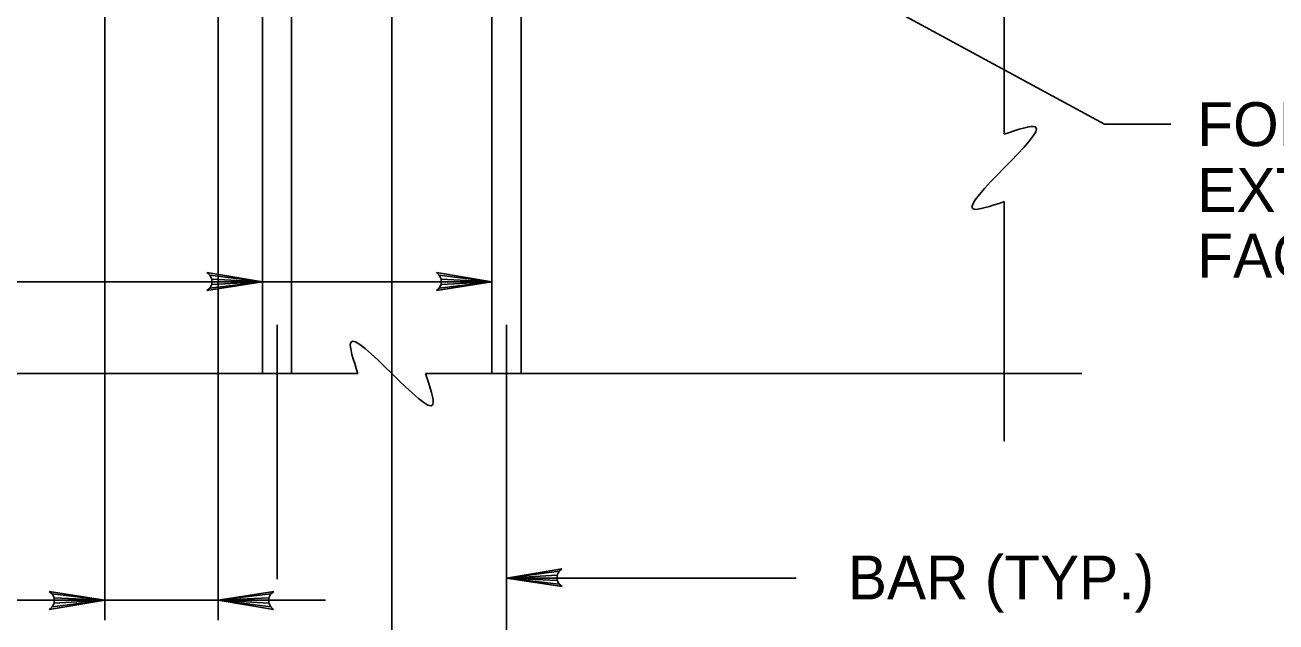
# Model space of a CAD drawing. Extents: x 641328 to 643024, y 298283 to 300065.
# Drawn here: x 641766.1 to 641851.7, y 298953.8 to 298994.6 of the extents above; entities that cross this region are included whole.
import ezdxf

# ---------------------------------------------------------------- set-up
doc = ezdxf.new("R2010")
doc.units = 0
doc.layers.add('2', color=7, linetype='Continuous')

msp = doc.modelspace()

# ---------------------------------------------------------------- linework, layer by layer
at = {"layer": '2'}
for p, q in [((641791.205, 299067.66), (641791.205, 298931.761)), ((641782.354, 298970.753), (641782.354, 299026.087)), ((641784.354, 298970.753), (641784.354, 299026.087)), ((641798.056, 298970.753), (641798.056, 299026.087)), ((641800.056, 298970.753), (641800.056, 299026.087)), ((641833.115, 299009.773), (641833.115, 298987.136)), ((641779.322, 299003.472), (641779.322, 298953.873)), ((641771.565, 299001.29), (641771.565, 298953.873)), ((641833.115, 298982.511), (641833.115, 298966.119)), ((641782.354, 298977.018), (641778.56, 298977.653)), ((641778.56, 298977.653), (641778.756, 298977.476)), ((641778.883, 298977.214), (641778.756, 298977.476)), ((641778.756, 298977.476), (641782.354, 298977.018)), ((641798.056, 298977.018), (641794.261, 298977.653)), ((641794.261, 298977.653), (641794.457, 298977.476)), ((641794.585, 298977.214), (641794.457, 298977.476)), ((641794.457, 298977.476), (641798.056, 298977.018)), ((641782.354, 298977.018), (641740.809, 298977.018)), ((641778.552, 298976.428), (641782.354, 298977.018)), ((641778.745, 298976.588), (641778.552, 298976.428)), ((641782.354, 298977.018), (641778.745, 298976.588)), ((641778.745, 298976.588), (641778.881, 298976.853)), ((641778.881, 298976.853), (641778.883, 298977.214)), ((641778.881, 298976.853), (641782.354, 298977.018)), ((641782.354, 298977.018), (641778.882, 298977.034)), ((641782.354, 298977.018), (641778.883, 298977.214)), ((641798.056, 298977.018), (641782.354, 298977.018)), ((641794.254, 298976.428), (641798.056, 298977.018)), ((641794.446, 298976.588), (641794.254, 298976.428)), ((641798.056, 298977.018), (641794.446, 298976.588)), ((641794.446, 298976.588), (641794.582, 298976.853)), ((641794.582, 298976.853), (641794.585, 298977.214)), ((641794.582, 298976.853), (641798.056, 298977.018)), ((641798.056, 298977.018), (641794.583, 298977.034)), ((641798.056, 298977.018), (641794.585, 298977.214)), ((641783.354, 298974.074), (641783.354, 298956.68)), ((641799.056, 298974.074), (641799.056, 298939.449)), ((641788.893, 298970.753), (641743.996, 298970.753)), ((641838.414, 298970.753), (641793.517, 298970.753)), ((641799.056, 298956.762), (641802.85, 298957.396)), ((641802.654, 298957.22), (641799.056, 298956.762)), ((641799.056, 298956.762), (641802.527, 298956.958)), ((641799.056, 298956.762), (641802.528, 298956.777)), ((641802.527, 298956.958), (641802.654, 298957.22)), ((641802.529, 298956.596), (641802.527, 298956.958)), ((641802.85, 298957.396), (641802.654, 298957.22)), ((641799.056, 298956.762), (641818.865, 298956.762)), ((641802.529, 298956.596), (641799.056, 298956.762)), ((641799.056, 298956.762), (641802.665, 298956.331)), ((641802.858, 298956.171), (641799.056, 298956.762)), ((641802.665, 298956.331), (641802.529, 298956.596)), ((641802.665, 298956.331), (641802.858, 298956.171)), ((641735.248, 298955.248), (641786.677, 298955.248)), ((641767.956, 298955.679), (641767.763, 298955.838)), ((641767.763, 298955.838), (641771.565, 298955.248)), ((641771.565, 298955.248), (641767.771, 298954.614)), ((641767.956, 298955.679), (641768.092, 298955.414)), ((641771.565, 298955.248), (641767.956, 298955.679)), ((641767.967, 298954.79), (641771.565, 298955.248)), ((641768.092, 298955.414), (641771.565, 298955.248)), ((641768.092, 298955.414), (641768.094, 298955.052)), ((641771.565, 298955.248), (641768.093, 298955.233)), ((641771.565, 298955.248), (641768.094, 298955.052)), ((641783.124, 298955.838), (641779.322, 298955.248)), ((641779.322, 298955.248), (641782.931, 298955.679)), ((641782.795, 298955.414), (641779.322, 298955.248)), ((641779.322, 298955.248), (641782.793, 298955.052)), ((641782.92, 298954.79), (641779.322, 298955.248)), ((641779.322, 298955.248), (641783.116, 298954.614)), ((641779.322, 298955.248), (641782.794, 298955.233)), ((641782.795, 298955.414), (641782.793, 298955.052)), ((641782.931, 298955.679), (641782.795, 298955.414)), ((641782.931, 298955.679), (641783.124, 298955.838)), ((641767.771, 298954.614), (641767.967, 298954.79)), ((641768.094, 298955.052), (641767.967, 298954.79)), ((641782.793, 298955.052), (641782.92, 298954.79)), ((641783.116, 298954.614), (641782.92, 298954.79))]:
    msp.add_line(p, q, dxfattribs=at)
for points in [[(641839.98, 298987.817), (641810.845, 299003.614)], [(641844.501, 298987.817), (641839.98, 298987.817)]]:
    msp.add_lwpolyline(points, dxfattribs=at)
for points in [[(641833.115, 298982.511), (641830.99, 298982.011), (641835.24, 298987.636), (641833.115, 298987.136)], [(641788.893, 298970.753), (641788.393, 298972.878), (641794.017, 298968.629), (641793.517, 298970.753)]]:
    msp.add_spline(points, degree=3, dxfattribs=at)

# ---------------------------------------------------------------- texts
for s, p in [('FORMED EDGE, MAY', (641846.324, 298986.313)), ('EXTEND PAST WALL', (641846.324, 298981.813)), ('FACE (TYP.)', (641846.324, 298977.313)), ('  BAR (TYP.)', (641820.187, 298955.298))]:
    msp.add_text(s, height=2.99999, dxfattribs=at).set_placement(p)

doc.saveas('drawing.dxf')
